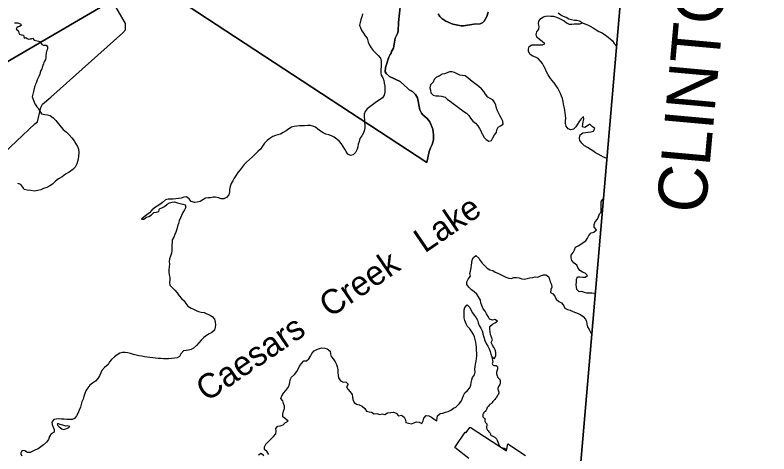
# Model space of a CAD drawing. Extents: x 1310247 to 1664935, y 284496 to 704931.
# Drawn here: x 1538644 to 1554033, y 553255 to 562214 of the extents above; entities that cross this region are included whole.
import ezdxf

# ---------------------------------------------------------------- set-up
doc = ezdxf.new("R2010")
doc.units = 0
for name, color, linetype in [('GM_X_Adjacent_County', 7, 'Continuous'), ('GM_X_Adjacent_County_Text', 7, 'Continuous'), ('GM_X_Airport_Text_Class_3', 7, 'Continuous'), ('GM_X_City_Street_Text', 7, 'Continuous'), ('GM_X_County_Subdivision_Text', 7, 'Continuous'), ('GM_X_Major_Lake_Text', 7, 'Continuous'), ('GM_X_Minor_Lake', 7, 'Continuous'), ('GM_X_Minor_River_Text', 7, 'Continuous'), ('GM_X_Township', 7, 'Continuous')]:
    doc.layers.add(name, color=color, linetype=linetype)

msp = doc.modelspace()

# ---------------------------------------------------------------- linework, layer by layer
at = {"layer": 'GM_X_Adjacent_County'}
for points in [[(1551044, 562988), (1549909, 549765)], [(1541782, 562658), (1547052, 559204), (1547099, 559427), (1547122, 559500), (1547160, 559573), (1547186, 559670), (1547189, 559766), (1547170, 559882), (1547108, 560032), (1547057, 560104), (1546965, 560177), (1546943, 560209), (1546910, 560277), (1546858, 560525), (1546821, 560590), (1546756, 560650), (1546686, 560686), (1546661, 560716), (1546502, 560857), (1546290, 560962), (1546225, 561011), (1546197, 561058), (1546208, 561143), (1546272, 561351), (1546298, 561412), (1546321, 561433), (1546330, 561471), (1546368, 561539), (1546405, 561740), (1546451, 561840), (1546462, 561888), (1546470, 562063), (1546510, 562441)], [(1546510, 562441), (1546470, 562063), (1546462, 561888), (1546451, 561840), (1546405, 561740), (1546368, 561539), (1546330, 561471), (1546321, 561433), (1546298, 561412), (1546272, 561351), (1546208, 561143), (1546197, 561058), (1546225, 561011), (1546290, 560962), (1546502, 560857), (1546661, 560716), (1546686, 560686), (1546756, 560650), (1546821, 560590), (1546858, 560525), (1546910, 560277), (1546943, 560209), (1546965, 560177), (1547057, 560104), (1547108, 560032), (1547170, 559882), (1547189, 559766), (1547186, 559670), (1547160, 559573), (1547122, 559500), (1547099, 559427), (1547052, 559204), (1541782, 562658)], [(1535253, 559377), (1540628, 562512)], [(1540628, 562512), (1535253, 559377)], [(1547278, 562237), (1547315, 562182), (1547357, 562142), (1547439, 562089), (1547583, 562026), (1547750, 561991), (1547796, 561992), (1548012, 562030), (1548141, 562037), (1548195, 562062), (1548223, 562089), (1548275, 562185), (1548300, 562276)], [(1548300, 562276), (1548275, 562185), (1548223, 562089), (1548195, 562062), (1548141, 562037), (1548012, 562030), (1547796, 561992), (1547750, 561991), (1547583, 562026), (1547439, 562089), (1547357, 562142), (1547315, 562182), (1547278, 562237)]]:
    msp.add_lwpolyline(points, dxfattribs=at)
at = {"layer": 'GM_X_Adjacent_County_Text'}
msp.add_lwpolyline([(1548703, 536779), (1549068, 540794), (1549411, 544570), (1549797, 548590), (1549909, 549765), (1551044, 562988), (1551312, 565815), (1551567, 568507), (1552180, 574981), (1554999, 574736), (1559309, 574361), (1567480, 573618)], dxfattribs=at)
at = {"layer": 'GM_X_City_Street_Text'}
for p, q in [((1550660, 558477), (1550730, 559292)), ((1550421, 555696), (1550493, 556528))]:
    msp.add_line(p, q, dxfattribs=at)
for points in [[(1545737, 562236), (1545720, 562176), (1545705, 562120), (1545686, 562064), (1545675, 562006), (1545698, 561954), (1545725, 561895), (1545754, 561842), (1545793, 561790), (1545829, 561739), (1545855, 561660), (1545882, 561598), (1545912, 561543), (1545955, 561488), (1546006, 561435), (1546057, 561390), (1546107, 561335), (1546120, 561271), (1546119, 561219), (1546120, 561160), (1546113, 561106), (1546108, 561044), (1546117, 560988), (1546150, 560931), (1546173, 560879), (1546182, 560823), (1546189, 560762), (1546192, 560688), (1546193, 560638), (1546180, 560580), (1546145, 560524), (1546094, 560487), (1546044, 560456), (1545993, 560423), (1545942, 560383), (1545885, 560342), (1545829, 560301), (1545790, 560246), (1545773, 560190), (1545772, 560132), (1545775, 560079), (1545774, 560023), (1545781, 559971), (1545782, 559919), (1545777, 559869), (1545754, 559811), (1545721, 559751), (1545684, 559694), (1545665, 559634), (1545646, 559576), (1545639, 559526), (1545626, 559474), (1545595, 559411), (1545544, 559363), (1545490, 559350), (1545436, 559375), (1545405, 559426)], [(1550181, 559766), (1550235, 559807), (1550287, 559817), (1550341, 559822), (1550394, 559831), (1550450, 559847), (1550476, 559899), (1550422, 559936), (1550380, 559987), (1550329, 559951), (1550278, 559920), (1550224, 559933), (1550231, 559985), (1550239, 560037), (1550254, 560089), (1550251, 560141), (1550200, 560094), (1550159, 560043), (1550125, 559988), (1550088, 559935), (1550042, 559884), (1549992, 559871), (1549936, 559891), (1549893, 559944), (1549883, 559997), (1549882, 560047), (1549884, 560109), (1549881, 560161), (1549876, 560215), (1549864, 560274), (1549850, 560337), (1549841, 560395), (1549833, 560449), (1549818, 560508), (1549801, 560560), (1549775, 560613), (1549748, 560668), (1549723, 560719), (1549689, 560770), (1549652, 560827), (1549603, 560887), (1549561, 560942), (1549524, 560993), (1549494, 561052), (1549469, 561111), (1549437, 561172), (1549410, 561223), (1549371, 561276), (1549320, 561328), (1549269, 561355), (1549215, 561377), (1549158, 561412), (1549128, 561467), (1549125, 561517), (1549140, 561571), (1549191, 561606), (1549246, 561606), (1549300, 561605), (1549356, 561603), (1549410, 561608), (1549461, 561627), (1549406, 561676), (1549351, 561716), (1549298, 561764), (1549283, 561816), (1549297, 561870), (1549336, 561925), (1549346, 561981), (1549329, 562034), (1549339, 562089), (1549374, 562145), (1549429, 562179), (1549482, 562192), (1549532, 562195), (1549582, 562191), (1549636, 562188), (1549694, 562172), (1549747, 562153), (1549799, 562125), (1549850, 562094), (1549901, 562052), (1549956, 562025), (1550009, 562028), (1550059, 562034), (1550119, 562035), (1550171, 562035), (1550224, 562054), (1550165, 562086), (1550113, 562105), (1550061, 562106), (1550003, 562116), (1549951, 562133), (1549894, 562161), (1549842, 562186), (1549785, 562210), (1549730, 562254)], [(1548171, 559793), (1548183, 559781), (1548215, 559724), (1548262, 559673), (1548317, 559641), (1548368, 559652), (1548399, 559705), (1548431, 559768), (1548472, 559819), (1548478, 559871), (1548503, 559925), (1548556, 559952), (1548607, 559988), (1548599, 560045), (1548576, 560102), (1548545, 560153), (1548519, 560205), (1548494, 560262), (1548475, 560315), (1548455, 560372), (1548436, 560424), (1548396, 560483), (1548344, 560513), (1548293, 560540), (1548250, 560596), (1548210, 560655), (1548167, 560706), (1548112, 560756), (1548057, 560799), (1548004, 560837), (1547943, 560887), (1547886, 560934), (1547831, 560972), (1547775, 560983), (1547723, 560989), (1547670, 561014), (1547617, 561044), (1547565, 561055), (1547515, 561053), (1547464, 561034), (1547413, 561017), (1547363, 561004)], [(1547363, 561004), (1547298, 560966), (1547247, 560943), (1547196, 560897), (1547176, 560841), (1547123, 560790), (1547113, 560730), (1547122, 560680), (1547130, 560629), (1547181, 560576), (1547235, 560562), (1547293, 560565), (1547349, 560559), (1547421, 560535), (1547474, 560488), (1547527, 560456), (1547586, 560409), (1547639, 560367), (1547694, 560328), (1547749, 560286), (1547802, 560246), (1547859, 560213), (1547910, 560163), (1547939, 560110), (1547991, 560051), (1548046, 560009), (1548089, 559954), (1548126, 559901), (1548154, 559848), (1548171, 559793)], [(1545405, 559426), (1545376, 559478), (1545343, 559531), (1545309, 559582), (1545264, 559633), (1545213, 559682), (1545157, 559723), (1545104, 559748), (1545048, 559767), (1544988, 559784), (1544932, 559807), (1544879, 559842), (1544827, 559887), (1544776, 559926), (1544724, 559946), (1544672, 559959), (1544612, 559958), (1544554, 559953), (1544504, 559950), (1544451, 559951), (1544393, 559948), (1544341, 559937), (1544285, 559922), (1544232, 559893), (1544177, 559853), (1544120, 559816), (1544064, 559785), (1544011, 559766), (1543959, 559753), (1543909, 559732), (1543844, 559694), (1543787, 559653), (1543734, 559596), (1543693, 559535), (1543652, 559479), (1543601, 559426), (1543550, 559383), (1543493, 559321), (1543430, 559262), (1543371, 559211), (1543320, 559162), (1543277, 559110), (1543236, 559057), (1543193, 559000), (1543158, 558942), (1543118, 558884), (1543088, 558833), (1543058, 558775), (1543037, 558713), (1543022, 558653), (1543024, 558603), (1543006, 558545), (1542961, 558488), (1542905, 558465), (1542853, 558462), (1542795, 558483), (1542739, 558498), (1542687, 558495), (1542635, 558485), (1542585, 558486), (1542532, 558479), (1542478, 558444), (1542423, 558407), (1542364, 558392), (1542312, 558389), (1542242, 558408), (1542197, 558459), (1542146, 558506), (1542091, 558493), (1542033, 558479), (1541979, 558472), (1541927, 558461), (1541874, 558454), (1541824, 558453), (1541770, 558454), (1541718, 558441), (1541657, 558389), (1541602, 558346), (1541545, 558315), (1541490, 558276), (1541438, 558231), (1541385, 558179), (1541332, 558136), (1541277, 558093), (1541222, 558048), (1541272, 558045), (1541325, 558088), (1541377, 558103), (1541432, 558133), (1541477, 558184), (1541529, 558187), (1541581, 558206), (1541592, 558258), (1541643, 558279), (1541693, 558303), (1541746, 558354), (1541797, 558379), (1541849, 558396), (1541899, 558399), (1541959, 558384), (1542013, 558365)], [(1550730, 559292), (1550712, 559292), (1550657, 559312), (1550605, 559337), (1550550, 559371), (1550493, 559403), (1550439, 559440), (1550384, 559476), (1550327, 559507), (1550270, 559541), (1550213, 559597), (1550176, 559650), (1550164, 559706), (1550181, 559766)], [(1550609, 558192), (1550610, 558244), (1550610, 558296), (1550609, 558348), (1550610, 558398), (1550628, 558452), (1550660, 558477)], [(1542013, 558365), (1542067, 558351), (1542119, 558342), (1542130, 558291), (1542101, 558238), (1542068, 558180), (1542041, 558124), (1542022, 558073), (1541997, 558013), (1541980, 557961), (1541963, 557903), (1541944, 557841), (1541923, 557785), (1541906, 557734), (1541885, 557682), (1541852, 557624), (1541851, 557574), (1541843, 557520), (1541846, 557466), (1541845, 557408), (1541838, 557356), (1541819, 557292), (1541800, 557240), (1541787, 557184), (1541794, 557128), (1541791, 557072), (1541782, 557018), (1541781, 556964), (1541792, 556911), (1541803, 556857), (1541802, 556803), (1541798, 556753), (1541803, 556703), (1541858, 556648), (1541907, 556595), (1541950, 556544), (1541992, 556485), (1542043, 556428), (1542096, 556379), (1542127, 556326), (1542174, 556273), (1542236, 556230), (1542288, 556207), (1542339, 556186), (1542391, 556165), (1542445, 556150), (1542503, 556139), (1542561, 556118), (1542612, 556096), (1542666, 556059), (1542713, 556004), (1542730, 555947), (1542733, 555889), (1542730, 555837), (1542715, 555783), (1542660, 555736), (1542606, 555705), (1542553, 555675), (1542496, 555632), (1542445, 555579), (1542398, 555524), (1542349, 555468), (1542288, 555413), (1542238, 555384), (1542187, 555375), (1542135, 555368), (1542081, 555356), (1542028, 555297), (1542003, 555245), (1541952, 555216), (1541902, 555207), (1541840, 555204), (1541777, 555199), (1541727, 555196), (1541677, 555199), (1541621, 555200), (1541567, 555201), (1541513, 555208), (1541455, 555217), (1541393, 555224), (1541341, 555230), (1541287, 555239), (1541233, 555248), (1541173, 555259), (1541117, 555270), (1541061, 555283), (1541001, 555304), (1540947, 555317), (1540891, 555324), (1540837, 555325), (1540781, 555310), (1540726, 555281), (1540674, 555240), (1540616, 555184), (1540573, 555133), (1540547, 555081), (1540469, 555020), (1540418, 554961), (1540397, 554909), (1540368, 554852), (1540335, 554794)], [(1550493, 556528), (1550471, 556528), (1550419, 556536), (1550368, 556535), (1550318, 556538), (1550267, 556548), (1550213, 556573), (1550161, 556567), (1550110, 556608), (1550107, 556658), (1550098, 556709), (1550104, 556765), (1550103, 556815), (1550123, 556871), (1550173, 556871), (1550225, 556866), (1550279, 556861), (1550330, 556895), (1550279, 556943), (1550228, 556968), (1550176, 557002), (1550130, 557059), (1550113, 557110), (1550058, 557151), (1550009, 557205), (1549997, 557259), (1549998, 557309), (1550034, 557369), (1550067, 557420), (1550087, 557473), (1550140, 557506), (1550191, 557539), (1550244, 557572), (1550297, 557608), (1550328, 557660), (1550354, 557715), (1550405, 557766), (1550458, 557783), (1550511, 557831), (1550468, 557885), (1550464, 557939), (1550487, 557990), (1550533, 558045), (1550552, 558097), (1550576, 558153), (1550609, 558192)], [(1548195, 555703), (1548234, 555567), (1548262, 555510), (1548293, 555455), (1548321, 555402), (1548344, 555347), (1548359, 555293), (1548379, 555240), (1548430, 555202), (1548458, 555262), (1548459, 555316), (1548449, 555368), (1548424, 555423), (1548392, 555476), (1548363, 555527), (1548388, 555583), (1548372, 555635), (1548349, 555692), (1548345, 555748), (1548338, 555803), (1548333, 555857), (1548387, 555906), (1548440, 555934), (1548493, 555965), (1548439, 555997), (1548387, 555984), (1548331, 556006), (1548299, 556061), (1548270, 556117), (1548243, 556168), (1548201, 556220), (1548172, 556283), (1548152, 556339), (1548143, 556394), (1548107, 556459), (1548068, 556516), (1548015, 556564), (1547964, 556607), (1547910, 556661), (1547865, 556714), (1547864, 556770), (1547894, 556822), (1547939, 556881), (1547929, 556935), (1547938, 556989), (1547954, 557053), (1547959, 557107), (1547965, 557159), (1547974, 557215), (1548000, 557268), (1548051, 557305), (1548108, 557253), (1548140, 557202), (1548179, 557151), (1548232, 557097), (1548283, 557048), (1548338, 557012), (1548394, 556999), (1548445, 556965), (1548498, 556942), (1548552, 556916), (1548605, 556891), (1548661, 556863), (1548722, 556842), (1548774, 556838), (1548827, 556853), (1548879, 556858), (1548933, 556848), (1548987, 556827), (1549043, 556821), (1549095, 556836), (1549154, 556852), (1549210, 556859), (1549260, 556868), (1549316, 556862), (1549373, 556891), (1549430, 556909), (1549480, 556908), (1549533, 556876), (1549554, 556822), (1549567, 556769), (1549591, 556712), (1549598, 556662), (1549582, 556608), (1549571, 556552), (1549624, 556523), (1549665, 556472), (1549692, 556417), (1549746, 556365), (1549800, 556336), (1549846, 556278), (1549865, 556228), (1549923, 556200), (1549976, 556188), (1550028, 556165), (1550081, 556142), (1550137, 556120), (1550190, 556093), (1550242, 556061), (1550290, 556008), (1550311, 555955)], [(1545340, 554718), (1545393, 554729), (1545442, 554678), (1545411, 554624), (1545439, 554574), (1545486, 554521), (1545523, 554468), (1545533, 554416), (1545538, 554364), (1545563, 554307), (1545617, 554272), (1545669, 554255), (1545728, 554228), (1545782, 554183), (1545817, 554129), (1545873, 554116), (1545923, 554109), (1545977, 554070), (1546033, 554079), (1546085, 554060), (1546139, 554070), (1546189, 554063), (1546248, 554092), (1546318, 554103), (1546371, 554104), (1546426, 554085), (1546472, 554032), (1546530, 554046), (1546584, 554003), (1546611, 553952), (1546620, 553898), (1546674, 553885), (1546734, 553868), (1546787, 553887), (1546839, 553912), (1546891, 553902), (1546945, 553879), (1546978, 553930), (1546985, 553985), (1547036, 554036), (1547088, 554033), (1547145, 554008), (1547197, 553965), (1547253, 553932), (1547263, 553984), (1547270, 554034), (1547321, 554080), (1547377, 554089), (1547434, 554104), (1547486, 554119), (1547537, 554149), (1547591, 554190), (1547642, 554211), (1547713, 554278), (1547754, 554338), (1547775, 554394), (1547796, 554450), (1547823, 554503), (1547878, 554551), (1547925, 554602), (1547947, 554656), (1547952, 554710), (1547965, 554764), (1547982, 554816), (1548025, 554867), (1548036, 554921), (1548032, 554982), (1548035, 555034), (1548044, 555088), (1548057, 555146), (1548066, 555206), (1548069, 555258), (1548069, 555312), (1548064, 555372), (1548061, 555433), (1548056, 555485), (1548049, 555537), (1548039, 555591), (1548024, 555644), (1548001, 555694), (1547965, 555749), (1547924, 555806), (1547881, 555859), (1547855, 555909), (1547826, 555978), (1547813, 556034), (1547810, 556088), (1547811, 556141), (1547814, 556195), (1547822, 556247), (1547873, 556296), (1547925, 556247), (1547950, 556193), (1547983, 556138), (1548017, 556085), (1548056, 556035), (1548081, 555982), (1548099, 555932), (1548120, 555877), (1548151, 555822), (1548178, 555770)], [(1550311, 555955), (1550318, 555903), (1550328, 555848), (1550361, 555793), (1550392, 555738), (1550421, 555696)], [(1548178, 555770), (1548192, 555720), (1548195, 555703)], [(1543825, 553246), (1543792, 553297), (1543739, 553346), (1543736, 553398), (1543765, 553457), (1543822, 553513), (1543871, 553566), (1543922, 553611), (1543965, 553663), (1543972, 553719), (1543967, 553771), (1544006, 553824), (1544058, 553831), (1544114, 553847), (1544165, 553894), (1544216, 553923), (1544164, 553970), (1544109, 554015), (1544110, 554069), (1544123, 554125), (1544146, 554181), (1544141, 554233), (1544124, 554286), (1544112, 554338), (1544069, 554389), (1544092, 554443), (1544127, 554496), (1544170, 554550), (1544209, 554601), (1544238, 554653), (1544255, 554715), (1544260, 554765), (1544289, 554820), (1544346, 554879), (1544393, 554935), (1544422, 554986), (1544447, 555044), (1544488, 555100), (1544541, 555153), (1544593, 555158), (1544644, 555197), (1544673, 555253), (1544702, 555307), (1544751, 555360), (1544806, 555389), (1544858, 555408), (1544908, 555418), (1544965, 555417), (1545016, 555400), (1545074, 555351), (1545085, 555300), (1545098, 555246), (1545139, 555195), (1545178, 555136), (1545205, 555082), (1545221, 555031), (1545230, 554975), (1545231, 554923), (1545240, 554859), (1545247, 554808), (1545284, 554747), (1545340, 554718)], [(1540335, 554794), (1540288, 554743), (1540225, 554698), (1540173, 554656), (1540128, 554603), (1540092, 554541), (1540069, 554486), (1540050, 554428), (1540031, 554370), (1540010, 554316), (1539994, 554262), (1539977, 554210), (1539952, 554151), (1539933, 554097), (1539899, 554031), (1539860, 553978), (1539810, 553957), (1539752, 553956), (1539702, 553956), (1539646, 553961), (1539594, 553966), (1539536, 553969), (1539483, 553964), (1539433, 553955), (1539392, 553903), (1539401, 553853), (1539424, 553803), (1539444, 553750), (1539439, 553698), (1539384, 553663), (1539347, 553611), (1539326, 553552), (1539283, 553496), (1539228, 553443), (1539173, 553400), (1539116, 553361), (1539060, 553335), (1539005, 553308), (1538951, 553283), (1538897, 553286), (1538843, 553321), (1538787, 553322), (1538758, 553264), (1538785, 553214)], [(1539592, 553848), (1539568, 553856), (1539534, 553867), (1539510, 553871), (1539502, 553864), (1539507, 553851), (1539517, 553835), (1539531, 553821), (1539547, 553809), (1539571, 553790), (1539598, 553768), (1539634, 553753), (1539680, 553766), (1539713, 553780), (1539739, 553793), (1539763, 553815)], [(1539763, 553815), (1539716, 553826), (1539679, 553820), (1539640, 553835), (1539592, 553848)], [(1543615, 553237), (1543667, 553267), (1543719, 553224)]]:
    msp.add_lwpolyline(points, dxfattribs=at)
at = {"layer": 'GM_X_County_Subdivision_Text'}
msp.add_lwpolyline([(1533391, 555887), (1536844, 558442), (1537913, 559233), (1538031, 559323), (1538099, 559342), (1538135, 559332), (1538221, 559288), (1538251, 559281), (1538291, 559289), (1539050, 559991), (1539103, 560031), (1539171, 560328), (1539206, 560396), (1539377, 560539), (1540846, 561849), (1540897, 561913), (1540896, 562041), (1540628, 562512), (1540618, 562529)], dxfattribs=at)
at = {"layer": 'GM_X_Major_Lake_Text'}
msp.add_lwpolyline([(1547910, 553164), (1547624, 553383), (1547833, 553696), (1547849, 553684), (1547934, 553802), (1548675, 553315), (1548700, 553463), (1549061, 553221)], dxfattribs=at)
at = {"layer": 'GM_X_Minor_River_Text'}
for points in [[(1538636, 562056), (1538670, 562058), (1538700, 562052), (1538732, 562041), (1538760, 562031), (1538766, 562001), (1538736, 561981), (1538708, 561973), (1538680, 561955), (1538664, 561925)], [(1550224, 562054), (1550276, 562036), (1550327, 562013), (1550386, 561985), (1550446, 561950), (1550503, 561914), (1550558, 561881), (1550614, 561855), (1550671, 561823), (1550726, 561784), (1550785, 561734), (1550838, 561686), (1550876, 561635), (1550926, 561572)], [(1538664, 561925), (1538692, 561907), (1538712, 561881), (1538720, 561853), (1538734, 561823), (1538766, 561811), (1538792, 561813), (1538818, 561805), (1538822, 561777), (1538832, 561745), (1538865, 561755), (1538893, 561735), (1538921, 561725), (1538947, 561729), (1538973, 561731), (1538999, 561739), (1539035, 561703), (1539095, 561687), (1539129, 561681), (1539155, 561675), (1539177, 561645), (1539192, 561612), (1539222, 561602), (1539252, 561596), (1539282, 561600), (1539304, 561564), (1539306, 561536), (1539298, 561504), (1539288, 561474), (1539276, 561436), (1539270, 561398), (1539270, 561350), (1539264, 561310), (1539246, 561272), (1539234, 561244), (1539224, 561218), (1539214, 561183), (1539200, 561145), (1539189, 561119), (1539171, 561085), (1539159, 561041), (1539149, 561009), (1539135, 560973), (1539123, 560947), (1539107, 560919), (1539097, 560889), (1539079, 560841), (1539063, 560805), (1539055, 560779), (1539043, 560750), (1539033, 560714), (1539027, 560680), (1539019, 560652), (1539009, 560602), (1538997, 560570), (1538995, 560544), (1539005, 560510), (1539029, 560454), (1539049, 560400), (1539065, 560374), (1539089, 560340), (1539115, 560311), (1539117, 560311)], [(1539117, 560311), (1539146, 560264), (1539183, 560197), (1539255, 560183), (1539309, 560176), (1539360, 560163), (1539422, 560118), (1539477, 560061), (1539531, 559991), (1539586, 559928), (1539627, 559875), (1539694, 559826), (1539751, 559772), (1539806, 559709), (1539851, 559648), (1539883, 559583), (1539918, 559530), (1539941, 559478), (1539946, 559413), (1539940, 559325), (1539931, 559269), (1539903, 559176), (1539868, 559112), (1539822, 559059), (1539751, 559010), (1539674, 558964), (1539607, 558911), (1539534, 558868), (1539469, 558820), (1539405, 558763), (1539355, 558728), (1539290, 558697), (1539227, 558672), (1539167, 558647), (1539112, 558633), (1539040, 558622), (1538968, 558632), (1538890, 558641), (1538832, 558652), (1538803, 558703), (1538764, 558754), (1538700, 558773)], [(1548379, 555240), (1548395, 555128), (1548388, 555112), (1548386, 555096), (1548390, 555078), (1548402, 555064), (1548420, 555060), (1548440, 555061), (1548454, 555059), (1548468, 555059), (1548484, 555045), (1548492, 555027), (1548493, 555000), (1548493, 554982), (1548485, 554962), (1548476, 554945), (1548470, 554925), (1548470, 554907), (1548471, 554888), (1548477, 554868), (1548483, 554848), (1548489, 554834), (1548498, 554816), (1548514, 554798), (1548530, 554787), (1548542, 554773), (1548548, 554753), (1548549, 554735), (1548549, 554707), (1548545, 554687), (1548538, 554669), (1548524, 554649), (1548512, 554631), (1548503, 554609), (1548501, 554587), (1548501, 554571), (1548504, 554553), (1548510, 554537), (1548516, 554517), (1548518, 554501), (1548513, 554479), (1548507, 554463), (1548495, 554447), (1548482, 554431), (1548474, 554415), (1548462, 554399), (1548448, 554383), (1548439, 554369), (1548423, 554352), (1548413, 554338), (1548400, 554322), (1548386, 554306), (1548378, 554292), (1548364, 554282), (1548347, 554272), (1548333, 554265), (1548321, 554249), (1548307, 554233), (1548292, 554215), (1548282, 554201), (1548274, 554181), (1548267, 554165), (1548263, 554151), (1548253, 554138), (1548245, 554124), (1548230, 554112), (1548214, 554098), (1548204, 554080), (1548196, 554064), (1548193, 554048), (1548193, 554030), (1548195, 554014), (1548207, 553996), (1548220, 553988), (1548234, 553981), (1548236, 553957), (1548236, 553943), (1548236, 553925), (1548239, 553911), (1548247, 553897), (1548261, 553885), (1548271, 553866), (1548273, 553848), (1548274, 553830), (1548270, 553814), (1548268, 553800), (1548266, 553784), (1548273, 553766), (1548279, 553752), (1548287, 553738), (1548299, 553724), (1548317, 553707), (1548328, 553693), (1548340, 553677), (1548346, 553663), (1548352, 553647), (1548362, 553632), (1548380, 553624), (1548398, 553618), (1548411, 553612), (1548427, 553605)], [(1548427, 553605), (1548441, 553597), (1548459, 553579), (1548471, 553560), (1548483, 553538), (1548488, 553524), (1548498, 553502), (1548504, 553482), (1548512, 553464), (1548517, 553449), (1548523, 553435), (1548533, 553417), (1548547, 553403), (1548561, 553391), (1548575, 553384), (1548591, 553378), (1548613, 553374), (1548629, 553369), (1548643, 553365), (1548659, 553361), (1548673, 553349)]]:
    msp.add_lwpolyline(points, dxfattribs=at)
at = {"layer": 'GM_X_Township'}
msp.add_lwpolyline([(1536645, 576561), (1543157, 575958), (1545678, 575724), (1546403, 575642), (1549246, 575317), (1549694, 575266), (1552180, 574981), (1551567, 568507), (1551312, 565815), (1551044, 562988), (1549909, 549765), (1549797, 548590), (1549411, 544570), (1549068, 540794), (1548703, 536779)], dxfattribs=at)

# ---------------------------------------------------------------- texts
at = {"layer": 'GM_X_Airport_Text_Class_3'}
msp.add_text('Caesars   Creek   Lake', height=499.98, rotation=34.3161, dxfattribs=at).set_placement((1542556, 554306))
at = {"layer": 'GM_X_Minor_Lake'}
msp.add_text('CLINTON COUNTY', height=1000, rotation=84.8034, dxfattribs=at).set_placement((1552733, 558146))

doc.saveas('drawing.dxf')
